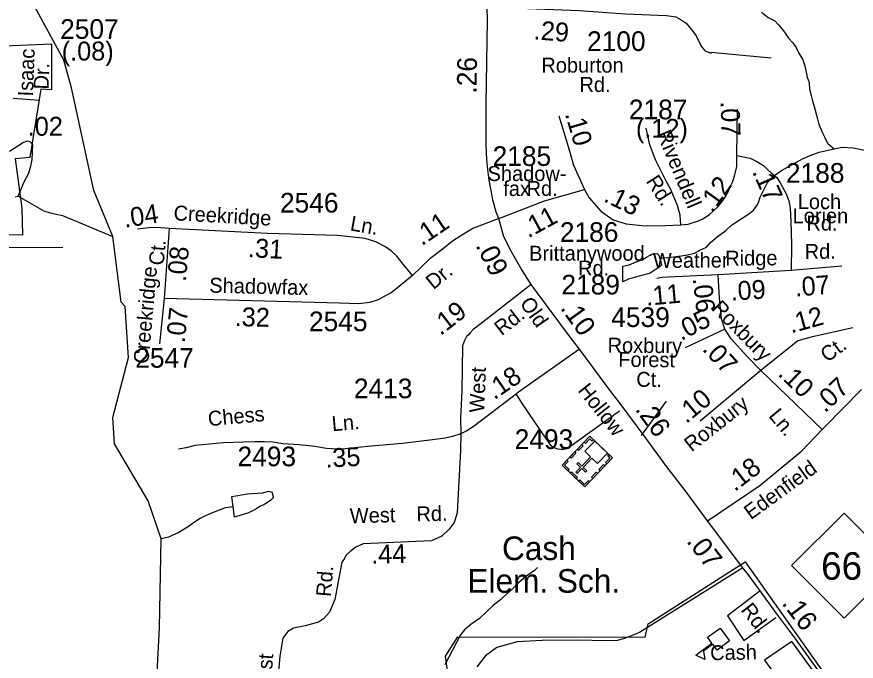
# Model space of a CAD drawing. Extents: x 1547597 to 1699558, y 810033 to 920809.
# Drawn here: x 1664043 to 1669374, y 870571 to 874666 of the extents above; entities that cross this region are included whole.
import ezdxf

# ---------------------------------------------------------------- set-up
doc = ezdxf.new("R2010")
doc.units = 0
for name, color, linetype in [('Exist Boundary Political City Limit New', 7, 'Continuous'), ('Exist Cultural Church with Cemetery CELL', 7, 'Continuous'), ('Exist Cultural Educational Facility High CELL', 7, 'Continuous'), ('Exist Cultural Educational Facility High Label', 7, 'Continuous'), ('Exist Hydrographic Creek Single Shore', 7, 'Continuous'), ('Exist Hydrographic Misc Water Feature', 7, 'Continuous'), ('Exist Road Non-System Type 51', 7, 'Continuous'), ('Exist Road Non-System Type 51 Label', 7, 'Continuous'), ('Exist Road Primary NC Attributed', 7, 'Continuous'), ('Exist Road Primary NC Label', 7, 'Continuous'), ('Exist Road Primary NC Service Mileage Hundredths English Label', 7, 'Continuous'), ('Exist Road Primary NC Shield CELL', 7, 'Continuous'), ('Exist Road Primary NC Shield Number Label', 7, 'Continuous'), ('Exist Road Secondary Mileage Hundredths English Label', 7, 'Continuous'), ('Exist Road Secondary Type 51 Attributed', 7, 'Continuous'), ('Exist Road Secondary Type 51 Label', 7, 'Continuous'), ('Exist Road Secondary Type 51 Number Label', 7, 'Continuous'), ('Map Preparation Boundary City Limit Buffer Line', 7, 'Continuous')]:
    doc.layers.add(name, color=color, linetype=linetype)

msp = doc.modelspace()

# ---------------------------------------------------------------- linework, layer by layer
at = {"layer": 'Exist Boundary Political City Limit New'}
for points in [[(1663968.3, 874481.2), (1664264.5, 874494.1), (1664264.1, 874202.4), (1664196, 874205.1), (1664127.1, 873772.3), (1664032.7, 873763.7), (1664075.6, 873450.1), (1664079.9, 873278.3), (1663873.9, 873282.6)], [(1666787.2, 870448.9), (1666766.3, 870604.1), (1666843.8, 870726.4), (1668033.2, 870725), (1668054, 870808.1), (1668670.2, 871203.1), (1669196.6, 870458)], [(1669736, 869635.4), (1668965.7, 870696), (1668792.6, 870578.2), (1668924.2, 870398.1)]]:
    msp.add_lwpolyline(points, dxfattribs=at)
at = {"layer": 'Exist Cultural Church with Cemetery CELL'}
for points in [[(1667650, 871679.3), (1667506.1, 871816.9), (1667682.1, 872000.9), (1667826, 871863.3)], [(1667706.1, 871978), (1667698.1, 871969.7), (1667682.2, 871984.9), (1667654.3, 871955.7), (1667646.2, 871963.4), (1667682.1, 872000.9)], [(1667794.8, 871893.1), (1667713.8, 871970.6), (1667651.2, 871905.1), (1667687.8, 871870.1), (1667631.5, 871811.2), (1667607.7, 871834), (1667600.1, 871826), (1667623.9, 871803.2), (1667594.7, 871772.7), (1667603.1, 871764.7), (1667632.3, 871795.2), (1667656.2, 871772.3), (1667663.8, 871780.3), (1667639.9, 871803.1), (1667696.2, 871862), (1667732.2, 871827.6)], [(1667640.4, 871940.8), (1667610.4, 871909.5), (1667602.2, 871917.4), (1667632.2, 871948.7)], [(1667594.8, 871893.2), (1667564.9, 871861.9), (1667556.6, 871869.8), (1667586.6, 871901.1)], [(1667802.1, 871886.1), (1667794.1, 871877.8), (1667810, 871862.6), (1667782.1, 871833.4), (1667790.1, 871825.7), (1667826, 871863.2)], [(1667536, 871848.3), (1667544.2, 871840.5), (1667522, 871817.2), (1667551.3, 871789.2), (1667543.6, 871781.1), (1667506.1, 871817)], [(1667777.7, 871812.7), (1667747.7, 871781.4), (1667739.5, 871789.3), (1667769.4, 871820.6)], [(1667596.5, 871730.5), (1667559, 871766.3), (1667566.9, 871774.6), (1667604.3, 871738.8)], [(1667731.2, 871764.2), (1667701.3, 871732.9), (1667693, 871740.8), (1667723, 871772.1)], [(1667679.9, 871710.6), (1667671.7, 871718.5), (1667649.5, 871695.2), (1667620.2, 871723.2), (1667612.5, 871715.2), (1667650, 871679.3)]]:
    msp.add_lwpolyline(points, close=True, dxfattribs=at)
at = {"layer": 'Exist Cultural Educational Facility High CELL'}
msp.add_lwpolyline([(1668570, 870700.9), (1668491.4, 870642.5), (1668464, 870679.5), (1668403.7, 870634.7), (1668412.3, 870582.5), (1668355.1, 870610.6), (1668458.2, 870687.2), (1668430.8, 870724.2), (1668509.4, 870782.5)], close=True, dxfattribs=at)
at = {"layer": 'Exist Hydrographic Creek Single Shore'}
msp.add_lwpolyline([(1663902.4, 869229.1), (1664299.4, 869371.2), (1664542.4, 869487.8), (1664618.3, 869542), (1664710, 869814.5), (1664884.6, 870197.6), (1664927.5, 870337.9), (1664949.4, 870782.7), (1664959.5, 871348.7), (1664877.4, 871590.2), (1664663.6, 871953), (1664654.3, 872120.4), (1664753.4, 872500.2), (1664732.4, 872825.6), (1664707.3, 872852.4), (1664654.3, 873270.3), (1664532.3, 873561.8), (1664390.3, 874214.5), (1664342.3, 874389.5), (1664024.3, 874977)], dxfattribs=at)
at = {"layer": 'Exist Hydrographic Misc Water Feature'}
for p, q in [((1667892.3, 872981.4), (1667893.3, 873081.3)), ((1665417.8, 871551.8), (1665409.2, 871619)), ((1665426.4, 871486.4), (1665417.8, 871551.8))]:
    msp.add_line(p, q, dxfattribs=at)
for points in [[(1668772.9, 874694.6), (1668814.5, 874662.1), (1668858.4, 874639.6), (1668880.2, 874615.4), (1668903.8, 874587.1), (1668919.7, 874569), (1668945.4, 874530.6), (1668970.9, 874500.4), (1668992.5, 874470.1), (1669010.4, 874433.9), (1669035.8, 874391.6), (1669047.5, 874353.6), (1669056.9, 874313.4), (1669062.5, 874281.3), (1669076.3, 874249.2), (1669077.8, 874205.1), (1669089.4, 874165), (1669097.1, 874130.9), (1669106.7, 874096.7), (1669127.9, 874018.5), (1669137.5, 873984.4), (1669157, 873936.2), (1669172.7, 873904), (1669186.3, 873875.8), (1669194.2, 873861.7), (1669233.9, 873827.3)], [(1664051.7, 873526.6), (1664091, 873618.2), (1664118.2, 873667.5), (1664132.5, 873716), (1664140.5, 873758.3), (1664146.1, 873852.5), (1664129.4, 873871.8), (1664110.4, 873876.3), (1664087, 873868.2), (1663997.3, 873809.1)], [(1668126, 873132.9), (1668182.1, 873136.3), (1668294.3, 873151), (1668346.4, 873164.5), (1668380.6, 873182.2), (1668422.8, 873201.8), (1668449.1, 873231.5), (1668491.6, 873267), (1668546, 873308.4), (1668582.4, 873342), (1668614.7, 873363.8), (1668650.9, 873385.4), (1668693.1, 873412.9), (1668719.4, 873434.6), (1668741.8, 873462.4), (1668754, 873486.3), (1668764.4, 873520.2), (1668811.5, 873613.7), (1668851.9, 873655.4), (1668900.1, 873688.8), (1669011, 873751.6), (1669037, 873765.4), (1669081.3, 873785), (1669139.5, 873806.3), (1669205.8, 873821.6), (1669233.9, 873827.3)], [(1669233.9, 873827.3), (1669285.9, 873836.7), (1669356, 873834), (1669429.8, 873819.2)], [(1664033.7, 873522.6), (1664051.7, 873526.6)], [(1664051.7, 873526.6), (1664214.8, 873433.3), (1664255.1, 873420.9), (1664296.2, 873411.9), (1664334.1, 873403.2), (1664654.3, 873270.3)], [(1667893.3, 873081.3), (1667933.4, 873088.9), (1667977.7, 873108.4), (1668017.9, 873124.1), (1668042, 873137.7), (1668066.2, 873151.4), (1668076.1, 873157.4), (1668092.3, 873159.2), (1668110.3, 873161.1), (1668120.1, 873150.9), (1668126, 873132.9)], [(1668126, 873132.9), (1668131.8, 873118.8), (1668137.6, 873086.8), (1668117.3, 873071), (1668097.2, 873057.1), (1668079, 873045.3), (1668065, 873037.5), (1668045, 873029.6), (1668018.8, 873024), (1667986.6, 873016.3), (1667928.5, 872998.9), (1667892.3, 872981.4)], [(1665409.2, 871619), (1665508, 871635.4), (1665604, 871641.8), (1665644.2, 871651.1), (1665660.1, 871646.8), (1665666, 871640.7), (1665671.6, 871618.6), (1665671.5, 871610.6), (1665657.2, 871594.9), (1665641, 871583.1), (1665618.9, 871569.6), (1665586.6, 871554.1), (1665562.3, 871536.5), (1665514, 871513.3), (1665426.4, 871486.4)], [(1665417.8, 871551.8), (1665368.5, 871545.8), (1665338.4, 871536.3), (1665290.1, 871517.1), (1665231.8, 871490.1), (1665207.6, 871478.5), (1665165.1, 871451.3), (1665144.8, 871433.6), (1665072.1, 871388.8), (1665007.7, 871359.9), (1664959.5, 871348.7)], [(1667349.6, 871166.1), (1667331.4, 871148.4), (1667274.7, 871107.4), (1667232.1, 871072.1), (1667179.3, 871019), (1667161.1, 871005.3), (1667116.4, 870962.1), (1667071.9, 870926.8), (1666982.5, 870842.4), (1666928, 870805.3), (1666887.4, 870770), (1666860.9, 870738.4), (1666761.9, 870548.1)]]:
    msp.add_lwpolyline(points, dxfattribs=at)
at = {"layer": 'Exist Road Non-System Type 51'}
msp.add_line((1668452.1, 874440.3), (1668833.7, 874405.2), dxfattribs=at)
for points in [[(1667871.1, 872160.2), (1667546.8, 871927.1), (1667537.3, 871922.7), (1667526.8, 871919.3), (1667514.6, 871917.7), (1667500.8, 871917.6), (1667482.4, 871919.4), (1667462.9, 871924.2), (1667447.6, 871932.5), (1667435.8, 871942.5), (1667417.3, 871968.7), (1667407.6, 871982.9), (1667254.7, 872207), (1667213.9, 872270.1)], [(1668010.5, 872004.9), (1668169.5, 872223.9)], [(1668763.7, 871018.5), (1668556.6, 870860), (1668659.9, 870703.6), (1668864, 870850)]]:
    msp.add_lwpolyline(points, dxfattribs=at)
at = {"layer": 'Exist Road Primary NC Attributed'}
for points in [[(1667103.9, 873384.1), (1667088, 873424.9), (1667066.9, 873502.1), (1667056.1, 873561.4), (1667044, 873628.3), (1667035, 873694.7), (1667028.7, 873759.7), (1667024.2, 873850.9), (1667024.4, 874112.2), (1667032.2, 874642.1), (1667031.5, 874727.9)], [(1667309.9, 872965.1), (1667244.5, 873068.5), (1667184.9, 873171.9), (1667137.3, 873267.2), (1667103.9, 873384.1)], [(1667616.1, 872553.7), (1667533.8, 872662.1), (1667309.9, 872965.1)], [(1668429.2, 871462.9), (1668294, 871647), (1668165.5, 871814.1), (1668039.5, 871986.1), (1667868.6, 872216.9), (1667821.4, 872276.3), (1667616.1, 872553.7)], [(1668655.4, 871164.7), (1668429.2, 871462.9)], [(1669152.9, 870487.6), (1668991.9, 870711.4), (1668857.2, 870889.6), (1668763.7, 871018.5), (1668687.3, 871122.6), (1668655.4, 871164.7)]]:
    msp.add_lwpolyline(points, dxfattribs=at)
at = {"layer": 'Exist Road Primary NC Shield CELL'}
msp.add_lwpolyline([(1668964.4, 871178.8), (1669297.4, 871511.8), (1669630.4, 871178.8), (1669297.4, 870845.8)], close=True, dxfattribs=at)
at = {"layer": 'Exist Road Secondary Type 51 Attributed'}
for p, q in [((1668615.5, 873785.2), (1668620.9, 874078.9)), ((1669282.1, 873081.6), (1668960.8, 873053.1)), ((1668768.5, 872419.1), (1668382.8, 872096.1)), ((1669159.1, 872044.6), (1668768.5, 872419.1))]:
    msp.add_line(p, q, dxfattribs=at)
for points in [[(1667031.5, 874727.9), (1667123.4, 874724.4), (1667614, 874706.8), (1667908.8, 874683.9), (1668169.6, 874673.7), (1668228.4, 874664.7), (1668244.1, 874657.8), (1668261.9, 874646.8), (1668282.6, 874633.3), (1668293.9, 874624.3), (1668303.2, 874613.9), (1668335.6, 874576.1), (1668357.3, 874544.8), (1668386.6, 874483.2), (1668395.4, 874471.2), (1668410.1, 874453.6), (1668418.2, 874446.4), (1668425.7, 874444.9), (1668453.1, 874434.8)], [(1664021.2, 874148.4), (1664184.9, 874135.4)], [(1667486.9, 874036.5), (1667544.9, 873841.4), (1667580, 873723.1), (1667648.3, 873567.8)], [(1668261.5, 873343.9), (1668256.4, 873405.1), (1668240.4, 873467), (1668194.5, 873573.5), (1668167.9, 873621.4), (1668101.4, 873753.4), (1668082.3, 873801.2), (1668064.1, 873852.9), (1668041.5, 873958.1)], [(1668261.5, 873343.9), (1668307.7, 873349), (1668372.8, 873370), (1668404, 873384.1), (1668444.8, 873412.8), (1668497.1, 873460), (1668526.4, 873498.5), (1668539.9, 873517.3), (1668561, 873554.3), (1668574.8, 873584.5), (1668590.6, 873620.3), (1668601.1, 873652.9), (1668615.5, 873714.7), (1668615.5, 873785.2)], [(1668615.5, 873785.2), (1668701.6, 873767.4), (1668744.3, 873747), (1668785.3, 873720.7), (1668813.1, 873692.9), (1668834.7, 873674.4), (1668869.6, 873644.3), (1668888.7, 873615), (1668907.2, 873584.3), (1668930.2, 873541), (1668946.1, 873497), (1668955.1, 873449.8), (1668959.2, 873366.9), (1668962.7, 873218.3), (1668960.8, 873053.1)], [(1667103.9, 873384.1), (1667394.1, 873496), (1667648.3, 873567.8)], [(1667648.3, 873567.8), (1667679.5, 873515.5), (1667752.9, 873430), (1667830.7, 873374.8), (1667912.8, 873351), (1668035.1, 873336.9), (1668163.3, 873338.8), (1668261.5, 873343.9)], [(1667103.9, 873384.1), (1667012.7, 873349), (1666944, 873321.9), (1666881.4, 873284.9), (1666811.3, 873241), (1666754.3, 873192.8), (1666666.6, 873127), (1666556.5, 873021.1)], [(1665010.7, 873321.4), (1664930.9, 873326.9), (1664883, 873325.3), (1664810.4, 873315.6)], [(1665010.7, 873321.4), (1664979, 872877)], [(1666556.5, 873021.1), (1666496.3, 873093.6), (1666456.2, 873144.5), (1666421.2, 873179.6), (1666381.7, 873206), (1666324.7, 873236.7), (1666256.3, 873258.2), (1666081, 873275.8), (1665636.5, 873289.3), (1665010.7, 873321.4)], [(1663537.7, 873188), (1663992.4, 873199), (1664335, 873201.8)], [(1668960.8, 873053.1), (1668497.5, 873026.4)], [(1666556.5, 873021.1), (1666471.7, 872952.3), (1666420.2, 872913), (1666372.9, 872885.8), (1666337.9, 872868.2), (1666285.3, 872850.7), (1666215.1, 872841.9), (1666092.4, 872846.3), (1664979, 872877)], [(1668497.5, 873026.4), (1668179.4, 873012.2), (1668143.9, 873009), (1668107.3, 873002.8)], [(1668540.9, 872681.6), (1668518.3, 872747.6), (1668505.3, 872878.7), (1668497.5, 873026.4)], [(1667309.9, 872965.1), (1666964.2, 872696.1), (1666943.8, 872680.5), (1666923.8, 872658.9), (1666912.2, 872645), (1666898.5, 872635.2), (1666886.7, 872609.7), (1666875.1, 872574.5), (1666869.1, 872287.9), (1666860.9, 872117), (1666862.7, 872015.3)], [(1664979, 872877), (1664950.1, 872587.5)], [(1668540.9, 872681.6), (1668288.6, 872563.5)], [(1668768.5, 872419.1), (1668680.7, 872508.8), (1668580.8, 872619.1), (1668540.9, 872681.6)], [(1669352, 872689.5), (1669087.9, 872629.8), (1669004, 872606.2), (1668768.5, 872419.1)], [(1667616.1, 872553.7), (1667230.7, 872281.6), (1667199, 872255.2), (1666941.2, 872059.9), (1666901.9, 872034.9), (1666862.7, 872015.3)], [(1669159.1, 872044.6), (1669173, 872058.8), (1669408.2, 872297.8)], [(1668429.2, 871462.9), (1668761.4, 871688), (1669028.2, 871908.7), (1669159.1, 872044.6)], [(1666862.7, 872015.3), (1666810.1, 871998.9), (1666765, 871989.5), (1666682.6, 871977.8), (1666493.5, 871954.6), (1666293.8, 871936.8), (1666129.4, 871921.3), (1666087.1, 871919.1), (1666045.8, 871920.8), (1666011.3, 871923.6), (1665935.5, 871934.7), (1665837.5, 871945.9), (1665732.8, 871952.6), (1665672.6, 871963.7), (1665614.7, 871965.9), (1665556.7, 871965.9), (1665483.2, 871963.7), (1665353.9, 871959.2), (1665176.9, 871942.5), (1665118.5, 871927.3), (1665071, 871918.7)], [(1666862.7, 872015.3), (1666860.9, 871910), (1666839.7, 871515.2), (1666821.1, 871453.2), (1666789.4, 871410.6), (1666743.4, 871366.6), (1666677.2, 871337.1), (1666243.8, 871317.7), (1666197, 871296.3), (1666158.7, 871267.4), (1666132.8, 871244.1), (1666123.9, 871224.8), (1666108.4, 871201.5), (1666063.4, 870962.9), (1666029.9, 870884.1), (1665990.5, 870840.7), (1665959, 870819), (1665874.3, 870797.3), (1665801.4, 870781.5), (1665763.9, 870759.8), (1665732.4, 870718.4), (1665714.7, 870604), (1665683.1, 870229.4)], [(1668655.4, 871164.7), (1667998.6, 870753.6), (1667902.5, 870715.6), (1667856.5, 870703.6), (1667792.4, 870701.6), (1667600.3, 870705.6), (1667380.1, 870703.6), (1667221.9, 870693.6), (1667093.1, 870657.6), (1667019.1, 870605.3), (1666964.2, 870535.1)]]:
    msp.add_lwpolyline(points, dxfattribs=at)
at = {"layer": 'Map Preparation Boundary City Limit Buffer Line'}
for points in [[(1663968.3, 874481.2), (1664264.5, 874494.1), (1664264.1, 874202.4), (1664196, 874205.1), (1664127.1, 873772.3), (1664032.7, 873763.7), (1664075.6, 873450.1), (1664079.9, 873278.3), (1663873.9, 873282.6)], [(1666787.2, 870448.9), (1666766.3, 870604.1), (1666843.8, 870726.4), (1668033.2, 870725), (1668054, 870808.1), (1668670.2, 871203.1), (1669196.6, 870458)], [(1669736, 869635.4), (1668965.7, 870696), (1668792.6, 870578.2), (1668924.2, 870398.1)]]:
    msp.add_lwpolyline(points, dxfattribs=at)

# ---------------------------------------------------------------- texts
at = {"layer": 'Exist Cultural Educational Facility High Label'}
for s, p in [('Cash', (1667125.2, 871214)), ('Elem. Sch.', (1666905, 871006.8))]:
    msp.add_text(s, height=150, dxfattribs=at).set_placement(p)
at = {"layer": 'Exist Road Non-System Type 51 Label'}
msp.add_text('Cash', height=95, rotation=1.0589, dxfattribs=at).set_placement((1668447.6, 870577.6))
at = {"layer": 'Exist Road Primary NC Label'}
for s, rotation, p in [('Old', 304.9447, (1667234.2, 872844.9)), ('Hollow', 308.4921, (1667601.8, 872290.6)), ('Rd.', 307.9208, (1668637.3, 870895.7))]:
    msp.add_text(s, height=95, rotation=rotation, dxfattribs=at).set_placement(p)
at = {"layer": 'Exist Road Primary NC Service Mileage Hundredths English Label'}
for s, rotation, p in [('.26', 89.1459, (1666962.9, 874177.2)), ('.09', 296.5453, (1666954.5, 873213.6)), ('.10', 305.5842, (1667491.5, 872814.9)), ('.26', 306.2036, (1667966.1, 872171.3)), ('.07', 307.1835, (1668292.7, 871332.6)), ('.16', 307.0803, (1668898.2, 870938.9))]:
    msp.add_text(s, height=125, rotation=rotation, dxfattribs=at).set_placement(p)
at = {"layer": 'Exist Road Primary NC Shield Number Label'}
msp.add_text('66', height=175, dxfattribs=at).set_placement((1669151.5, 871089.1))
at = {"layer": 'Exist Road Secondary Mileage Hundredths English Label'}
for s, rotation, p in [('.29', 355.5582, (1667323.1, 874523.2)), ('(.08)', 0.1832, (1664329, 874387.5)), ('.07', 271.8618, (1668513.2, 874127.5)), ('.10', 286.5611, (1667523.9, 874048.5)), ('(.12)', 359.9349, (1667975.5, 873897.6)), ('.12', 54.3226, (1668459.3, 873415.1)), ('.17', 293.9941, (1668712.2, 873681.1)), ('.13', 333.9275, (1667764.2, 873496)), ('.04', 8.7611, (1664729.5, 873325.5)), ('.11', 28.6557, (1667291.6, 873257.3)), ('.11', 34.2311, (1666615.7, 873207.3)), ('.31', 356.7616, (1665509.1, 873139.9)), ('.08', 84.7746, (1665117.2, 872980.1)), ('.09', 3.5027, (1668580.2, 872862.4)), ('.07', 4.5975, (1668988.3, 872888.2)), ('.11', 5.1543, (1668042.4, 872829.9)), ('.06', 276.3365, (1668336.3, 873002.8)), ('.19', 37.8355, (1666734.4, 872636.7)), ('.07', 84.2682, (1665110.3, 872591.2)), ('.32', 358.5815, (1665426.2, 872701.1)), ('.05', 27.3269, (1668262.6, 872605.4)), ('.12', 15.6924, (1668961.8, 872653.3)), ('.07', 312.7416, (1668392.1, 872550.4)), ('.18', 34.4654, (1667075.6, 872229.1)), ('.10', 316.242, (1668872.4, 872391.1)), ('.07', 43.3216, (1669176.5, 872145.6)), ('.10', 39.9505, (1668295.1, 872076.9)), ('.35', 3.0259, (1666006.1, 871801.2)), ('.18', 37.5572, (1668603.3, 871645.3)), ('.44', 1.5052, (1666295.2, 871190.2))]:
    msp.add_text(s, height=120, rotation=rotation, dxfattribs=at).set_placement(p)
msp.add_text('.02', height=120, dxfattribs=at).set_placement((1664113.1, 873910.2))
at = {"layer": 'Exist Road Secondary Type 51 Label'}
for s, rotation, p in [('Isaac', 87.6555, (1664145.6, 874158.1)), ('Dr.', 87.6555, (1664244.6, 874202.5)), ('Rivendell', 292.7816, (1668105.1, 873922)), ('Rd.', 302.6213, (1668036, 873621.6)), ('Creekridge', 356.7616, (1665037.2, 873373.5)), ('Ln.', 349.9575, (1666156, 873309.4)), ('Rd.', 0.0579, (1669058.2, 873307.6)), ('Ct.', 84.7746, (1664975.9, 873083.2)), ('Rd.', 0.0579, (1669047.1, 873128)), ('Weather', 0.3447, (1668083.7, 873070)), ('Ridge', 0.3447, (1668542.7, 873084.8)), ('Creekridge', 84.7746, (1664878.6, 872457.8)), ('Dr.', 39.289, (1666689.3, 872928.7)), ('Shadowfax', 358.5815, (1665265.2, 872913.4)), ('Roxbury', 314.4247, (1668449.9, 872808.1)), ('Rd.', 37.8354, (1667122.5, 872635.7)), ('Roxbury', 359.5371, (1667795.1, 872532.1)), ('Ct.', 36.3727, (1669191.2, 872466.5)), ('Forest', 359.4791, (1667863.1, 872442.1)), ('West', 87.5972, (1667011.4, 872149.1)), ('Ct.', 0.0219, (1667977.9, 872314.7)), ('Roxbury', 38.3583, (1668329.2, 871897.5)), ('Chess', 5.3399, (1665261.8, 872064.1)), ('Ln.', 309.6892, (1668813.7, 872128.8)), ('Ln.', 4.7735, (1666047.6, 872032.5)), ('Edenfield', 35.9946, (1668705.5, 871466.9)), ('Rd.', 1.5052, (1666582.4, 871459.1)), ('West', 1.5052, (1666159.6, 871447.6)), ('Rd.', 85.4212, (1666038.2, 870978.5)), ('West', 85.3632, (1665649.7, 870327))]:
    msp.add_text(s, height=95, rotation=rotation, dxfattribs=at).set_placement(p)
for s, p in [('Roburton', (1667374.8, 874311.1)), ('Rd.', (1667616.8, 874188.5)), ('Shadow-', (1667033.1, 873622.5)), ('fax', (1667133.1, 873527.1)), ('Rd.', (1667280.9, 873527.9)), ('Loch', (1669003.3, 873444)), ('Lorien', (1668970.5, 873354.6)), ('Brittanywood', (1667297.2, 873116.1)), ('Rd.', (1667608.1, 873022.2))]:
    msp.add_text(s, height=95, dxfattribs=at).set_placement(p)
at = {"layer": 'Exist Road Secondary Type 51 Number Label'}
for s, p in [('2507', (1664318.7, 874525.7)), ('2100', (1667665, 874448.5)), ('2187', (1667930.5, 874014.6)), ('2185', (1667065.1, 873718.2)), ('2188', (1668927.9, 873611.3)), ('2546', (1665714.7, 873422.1)), ('2186', (1667492.4, 873235.7)), ('2189', (1667502.2, 872901.7)), ('2545', (1665898.9, 872668.3)), ('4539', (1667818.8, 872694.8)), ('2547', (1664795.8, 872436.2)), ('2413', (1666184.2, 872242.3)), ('2493', (1667205.5, 871920)), ('2493', (1665445.3, 871810.1))]:
    msp.add_text(s, height=125, dxfattribs=at).set_placement(p)

doc.saveas('drawing.dxf')
